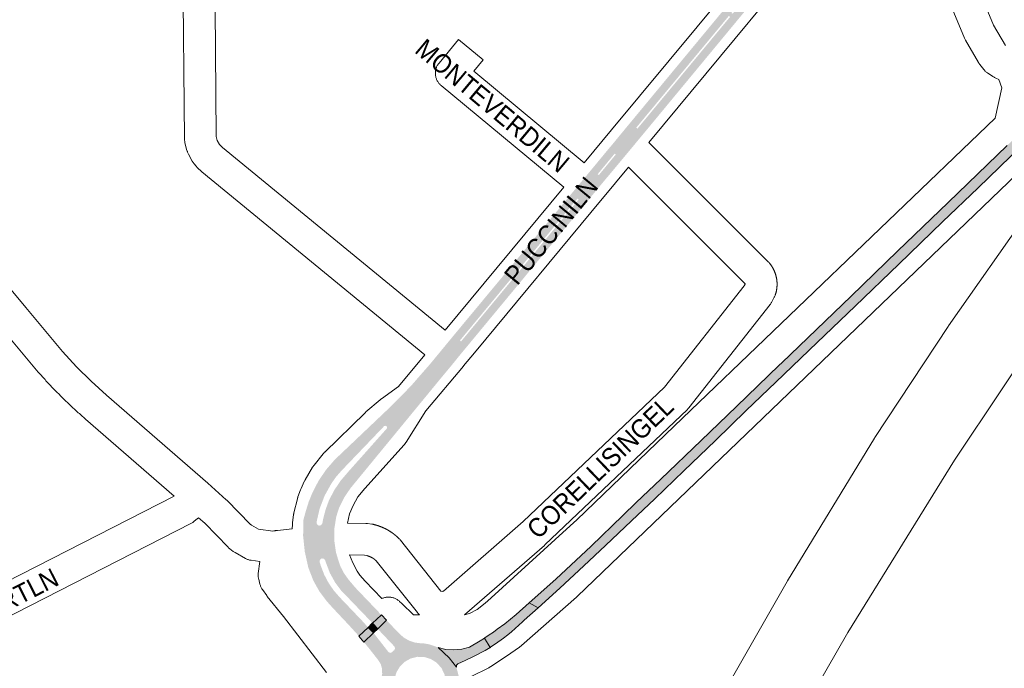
# Paper-space layout 'Layout1' of a CAD drawing. Header units: metres. Extents: x 123097 to 144122, y 392739 to 407589.
# Tile 449 of 510: x 138008 to 138410, y 398693 to 398958. Entities that reach past the tile are written whole.
import ezdxf
from ezdxf.enums import TextEntityAlignment as Align

# ---------------------------------------------------------------- set-up
doc = ezdxf.new("R2010")
doc.units = ezdxf.units.M
doc.header["$MEASUREMENT"] = 0
for name, color, linetype, lineweight in [('gs-anno-wegen algemeen tekst', 7, 'Continuous', 0), ('gs-knt-aanvullende hoofdweg', 7, 'Continuous', 0), ('gs-knt-autosnelweg', 7, 'Continuous', 0), ('gs-knt-wegen algemeen', 7, 'Continuous', 0), ('ir-ARC-asfalt-hoofdwegen-te inspecteren', 5, 'Continuous', 0), ('ir-ARC-fietspaden naastliggend- te inspecteren', 1, 'Continuous', 0)]:
    doc.layers.add(name, color=color, linetype=linetype, lineweight=lineweight)
doc.styles.add('Style-Arial', font='arial.ttf')

psp = doc.layouts.get("Layout1")

# ---------------------------------------------------------------- hatches: boundary and pattern name
at = {"layer": 'ir-ARC-asfalt-hoofdwegen-te inspecteren', "linetype": 'Continuous', "lineweight": 13}
h = psp.add_hatch(color=5, dxfattribs=at)
h.paths.add_polyline_path([(138242.321, 398887.033), (138236.965, 398891.476), (138242.746, 398898.444), (138248.389, 398905.276), (138250.466, 398907.725), (138253.279, 398911.164), (138254.71, 398912.891), (138258.852, 398917.891), (138343.527, 399020.092), (138346.691, 399023.911), (138349.863, 399027.987), (138352.627, 399032.349), (138354.958, 399036.957), (138355.331, 399037.891), (138356.535, 399041.653), (138356.552, 399041.707), (138357.262, 399044.346), (138357.783, 399047.02), (138361.072, 399046.545), (138360.868, 399045.158), (138360.626, 399043.775), (138361.18, 399043.636), (138361.439, 399045.043), (138361.658, 399046.461), (138364.706, 399046.021), (138364.58, 399045.25), (138363.455, 399040.326), (138361.878, 399035.528), (138359.862, 399030.897), (138358.401, 399027.901), (138355.541, 399023.821), (138353.401, 399021.081), (138348.933, 399015.683), (138331.982, 398995.206), (138331.329, 398994.417), (138313.902, 398973.366), (138310.792, 398969.608), (138290.096, 398944.606), (138286.643, 398940.436), (138269.292, 398919.467), (138262.949, 398911.801), (138255.82, 398903.239), (138252.822, 398899.639), (138244.974, 398890.233)])
h.paths.add_polyline_path([(138244.537, 398894.732), (138244.099, 398895.137), (138251.053, 398903.544), (138251.504, 398903.191)], flags=16)
h.paths.add_polyline_path([(138260.338, 398913.729), (138259.845, 398914.129), (138297.703, 398959.781), (138298.194, 398959.397)], flags=16)
h.paths.add_polyline_path([(138299.226, 398960.672), (138298.777, 398961.044), (138339.872, 399010.663), (138340.331, 399010.266)], flags=16)
h.paths.add_polyline_path([(138341.448, 399011.584), (138340.967, 399012.005), (138346.001, 399018.075), (138348.886, 399021.554), (138351.749, 399025.232), (138354.392, 399029.071), (138356.005, 399031.809), (138356.535, 399031.518), (138354.93, 399028.756), (138352.267, 399024.866), (138349.355, 399021.159), (138346.483, 399017.681)], flags=16)
for points in [[(138216.134, 398719.813), (138219.702, 398717.858), (138228.544, 398725.848), (138238.393, 398734.962), (138247.335, 398743.355), (138257.964, 398753.347), (138267.431, 398762.44), (138279.233, 398773.798), (138292.221, 398786.299), (138304.822, 398798.46), (138316.875, 398810.072), (138333.867, 398826.239), (138349.331, 398841.156), (138367.167, 398858.322), (138385.045, 398875.638), (138399.636, 398889.594), (138417.262, 398906.589), (138432.975, 398921.772), (138444.667, 398932.821), (138453.633, 398941.068), (138460.33, 398947.221), (138469.403, 398955.249), (138478.635, 398963.661), (138489.916, 398973.847), (138499.407, 398982.656), (138495.454, 398984.774), (138484.511, 398974.607), (138471.751, 398963.017), (138452.891, 398946.106), (138423.765, 398918.743), (138411.492, 398906.852), (138387.38, 398883.585), (138366.674, 398863.623), (138347.741, 398845.278), (138329.972, 398828.211), (138319.299, 398817.929), (138318.319, 398816.985), (138300.897, 398800.106), (138286.331, 398786.261), (138269.874, 398770.41), (138259.875, 398760.841), (138254.326, 398755.531), (138241.453, 398743.105), (138226.907, 398729.529)], [(138197.823, 398705.438), (138200.146, 398701.573), (138200.206, 398701.447), (138200.232, 398701.691), (138200.366, 398701.864), (138202.334, 398703.173), (138205.623, 398705.45), (138207.297, 398706.747), (138208.816, 398708.051), (138213.377, 398712.092), (138214.052, 398712.839), (138219.702, 398717.858), (138216.134, 398719.813), (138210.756, 398715.063), (138206.18, 398711.328), (138202.994, 398709.107), (138201.437, 398707.846), (138199.755, 398706.76), (138197.987, 398705.52), (138197.74, 398705.563)], [(138157.785, 398712.726), (138155.655, 398714.97), (138155.563, 398714.88), (138151.982, 398711.571), (138154.193, 398709.184)]]:
    psp.add_hatch(color=5, dxfattribs=at).paths.add_polyline_path(points, flags=0)
h = psp.add_hatch(color=5, dxfattribs=at)
h.paths.add_polyline_path([(138181.112, 398813.07), (138175.491, 398817.41), (138176.025, 398818.058), (138185.992, 398830.132), (138221.427, 398872.769), (138229.097, 398881.998), (138232.116, 398885.631), (138236.965, 398891.476), (138242.321, 398887.033), (138241.598, 398886.159), (138227.304, 398868.904), (138223.632, 398864.472), (138212.78, 398851.371), (138207.685, 398845.22), (138196.73, 398831.996), (138190.929, 398824.993), (138188.418, 398821.962), (138187.141, 398820.42), (138184.635, 398817.303)])
h.paths.add_polyline_path([(138188.201, 398826.719), (138187.739, 398827.102), (138235.817, 398885.144), (138236.316, 398884.777)], flags=16)
h = psp.add_hatch(color=5, dxfattribs=at)
h.paths.add_polyline_path([(138146.485, 398706.25), (138145.624, 398707.2), (138142.214, 398710.946), (138135.996, 398717.562), (138133.299, 398720.532), (138130.292, 398724.558), (138127.851, 398728.95), (138126.021, 398733.63), (138125.71, 398734.571), (138124.317, 398740.847), (138123.658, 398747.242), (138123.741, 398753.67), (138124.791, 398757.523), (138125.954, 398761.24), (138127.432, 398764.843), (138129.943, 398769.724), (138133.017, 398774.271), (138136.611, 398778.42), (138159.941, 398800.58), (138163.801, 398804.44), (138168.231, 398809.11), (138175.491, 398817.41), (138181.112, 398813.07), (138179.867, 398811.573), (138172.42, 398802.511), (138169.969, 398799.529), (138142.991, 398766.7), (138140.462, 398762.939), (138138.441, 398758.882), (138138.13, 398758.048), (138137.202, 398755.105), (138136.43, 398750.295), (138136.385, 398745.424), (138137.069, 398740.601), (138137.987, 398737.466), (138138.96, 398734.662), (138140.331, 398732.03), (138142.131, 398729.49), (138144.83, 398726.288), (138145.646, 398725.415), (138153.295, 398717.425), (138154.693, 398715.97), (138154.611, 398715.878), (138155.563, 398714.88), (138151.982, 398711.571), (138151.172, 398712.474), (138145.591, 398718.273), (138142.621, 398721.37), (138139.454, 398724.554), (138136.76, 398728.148), (138134.592, 398732.081), (138132.991, 398736.277), (138132.651, 398737.32), (138132.067, 398737.95), (138131.211, 398738.025), (138130.526, 398737.506), (138130.368, 398736.661), (138130.901, 398734.96), (138132.293, 398731.352), (138134.104, 398727.935), (138136.309, 398724.757), (138138.876, 398721.865), (138147.592, 398712.743), (138149.402, 398710.74), (138150.241, 398709.863)])
h.paths.add_polyline_path([(138130.191, 398751.42), (138130.001, 398751.46), (138129.305, 398751.997), (138129.14, 398752.86), (138130.413, 398758.378), (138132.442, 398763.665), (138135.189, 398768.618), (138137.177, 398771.448), (138139.469, 398774.039), (138156.811, 398792.14), (138157.46, 398792.257), (138157.943, 398791.807), (138157.87, 398791.151), (138142.081, 398773.42), (138139.018, 398769.849), (138136.387, 398765.949), (138134.222, 398761.772), (138132.879, 398758.1), (138131.871, 398754.323), (138131.511, 398752.37), (138131.038, 398751.636)], flags=16)
h = psp.add_hatch(color=5, dxfattribs=at)
h.paths.add_polyline_path([(138176.976, 398655.851), (138171.766, 398656.466), (138171.864, 398658.379), (138172.656, 398669.366), (138172.424, 398670.086), (138171.751, 398670.432), (138170.165, 398670.571), (138169.431, 398670.33), (138169.118, 398669.623), (138168.384, 398658.68), (138168.299, 398656.761), (138159.99, 398657.378), (138160.144, 398659.284), (138160.972, 398671.31), (138160.949, 398671.911), (138160.677, 398673.821), (138160.027, 398675.638), (138159.026, 398677.288), (138157.202, 398680.134), (138156.712, 398681.075), (138155.889, 398683.674), (138155.538, 398686.378), (138155.67, 398689.102), (138155.969, 398690.853), (138155.961, 398692.839), (138155.419, 398694.749), (138154.383, 398696.443), (138150.514, 398701.365), (138148.517, 398703.793), (138152.452, 398707.561), (138158.528, 398699.794), (138159.193, 398699.414), (138159.925, 398699.638), (138160.945, 398700.588), (138161.262, 398701.285), (138160.999, 398702.004), (138154.193, 398709.184), (138157.785, 398712.726), (138161.996, 398708.318), (138162.415, 398707.875), (138163.499, 398706.827), (138164.629, 398705.826), (138164.881, 398705.639), (138167.019, 398704.408), (138169.287, 398703.649), (138171.659, 398703.35), (138172.67, 398703.355), (138175.135, 398702.943), (138177.504, 398702.145), (138178.867, 398701.608), (138183.382, 398697.392), (138186.297, 398693.634), (138187.186, 398690.191), (138187.234, 398689.794), (138187.955, 398687.944), (138189.144, 398686.355), (138190.715, 398685.141), (138192.553, 398684.391), (138194.497, 398683.82), (138192.491, 398676.6), (138189.397, 398677.404), (138187.088, 398677.589), (138184.827, 398677.088), (138182.813, 398675.945), (138182.076, 398675.262), (138180.506, 398673.898), (138178.616, 398671.535), (138177.394, 398668.767), (138176.921, 398665.778), (138176.931, 398660.527), (138176.956, 398658.161), (138176.946, 398657.774)])
h.paths.add_polyline_path([(138171.92, 398676.919), (138169.328, 398677.135), (138166.862, 398677.962), (138164.662, 398679.35), (138162.851, 398681.326), (138161.602, 398683.697), (138160.999, 398686.309), (138161.08, 398688.988), (138161.84, 398691.558), (138163.23, 398693.85), (138165.24, 398695.803), (138167.694, 398697.156), (138170.418, 398697.812), (138173.219, 398697.725), (138175.897, 398696.902), (138178.263, 398695.4), (138180.196, 398693.242), (138181.474, 398690.642), (138182.001, 398687.794), (138181.739, 398684.909), (138180.707, 398682.202), (138178.981, 398679.875), (138176.889, 398678.329), (138174.49, 398677.325)], flags=16)
at = {"layer": 'ir-ARC-asfalt-hoofdwegen-te inspecteren', "linetype": 'Continuous', "lineweight": 13, "extrusion": (0, 0, -1)}
psp.add_hatch(color=5, dxfattribs=at).paths.add_polyline_path([(-138178.867, 398701.608), (-138183.382, 398697.392), (-138186.297, 398693.634), (-138186.311, 398694.422), (-138186.912, 398694.931), (-138189.865, 398696.244), (-138193.55, 398698.11), (-138198.11, 398700.377), (-138200.146, 398701.573), (-138197.823, 398705.438), (-138195.988, 398704.284), (-138191.681, 398701.741), (-138188.543, 398700.935), (-138185.317, 398700.642), (-138182.052, 398700.856)], flags=0)
at = {"layer": 'ir-ARC-fietspaden naastliggend- te inspecteren', "linetype": 'Continuous', "lineweight": 30}
psp.add_hatch(color=1, dxfattribs=at).paths.add_polyline_path([(138154.193, 398709.184), (138151.982, 398711.571), (138151.873, 398711.505), (138150.241, 398709.863), (138152.452, 398707.561)], flags=0)

# ---------------------------------------------------------------- linework, layer by layer
at = {"layer": 'gs-knt-aanvullende hoofdweg', "color": 7, "linetype": 'Continuous', "flags": 128}
for points in [[(138362.348, 399027.099), (138360.939, 399024.514), (138360.758, 399024.199), (138360.561, 399023.893), (138358.823, 399021.33), (138358.626, 399021.055), (138358.625, 399021.052), (138358.622, 399021.049), (138358.414, 399020.783), (138346.996, 399006.86), (138346.976, 399006.836), (138346.948, 399006.802), (138265.025, 398908.077)], [(138238.605, 398899.759), (138249.738, 398913.175), (138331.208, 399011.354)], [(138256.675, 398898.014), (138246.011, 398885.162), (138245.94, 398885.077), (138193.752, 398822.118), (138193.707, 398822.065), (138189.182, 398816.709), (138189.172, 398816.696), (138189.156, 398816.678), (138173.846, 398798.32), (138165.736, 398785.525), (138165.563, 398785.263), (138165.502, 398785.177), (138165.461, 398785.123), (138165.378, 398785.008), (138165.292, 398784.9), (138165.249, 398784.844), (138165.222, 398784.81), (138165.183, 398784.762), (138164.978, 398784.524), (138148.834, 398766.568), (138146.076, 398763.145), (138144.047, 398759.707), (138142.618, 398756.211), (138141.737, 398752.507)], [(138181.755, 398831.277), (138230.29, 398889.74)], [(138119.194, 398750.129), (138119.248, 398751.954), (138119.261, 398752.216), (138119.268, 398752.302), (138119.271, 398752.346), (138119.275, 398752.39), (138119.282, 398752.477), (138119.313, 398752.737), (138119.737, 398755.871), (138119.778, 398756.139), (138119.795, 398756.23), (138119.803, 398756.273), (138119.829, 398756.406), (138119.89, 398756.671), (138121.315, 398762.42), (138121.385, 398762.683), (138121.412, 398762.771), (138121.424, 398762.814), (138121.465, 398762.944), (138121.554, 398763.202), (138122.623, 398766.113), (138122.722, 398766.366), (138122.829, 398766.616), (138124.106, 398769.443), (138124.223, 398769.689), (138124.265, 398769.771), (138124.285, 398769.811), (138124.348, 398769.931), (138124.483, 398770.169), (138127.529, 398775.329), (138127.721, 398775.637), (138127.927, 398775.935), (138128.148, 398776.223), (138131.865, 398780.836), (138132.06, 398781.068), (138132.129, 398781.144), (138132.138, 398781.154), (138132.162, 398781.181), (138132.195, 398781.216), (138132.265, 398781.293), (138132.383, 398781.411), (138132.427, 398781.457), (138132.454, 398781.484), (138132.478, 398781.509), (138149.011, 398797.581), (138149.181, 398797.741), (138149.356, 398797.896), (138155.201, 398802.91), (138155.443, 398803.109), (138155.693, 398803.298), (138162.602, 398808.289), (138173.428, 398821.269)], [(138142.622, 398739.535), (138143.912, 398736.17), (138145.773, 398732.852), (138146.892, 398731.255), (138149.027, 398728.771), (138155.875, 398721.622)]]:
    psp.add_lwpolyline(points, dxfattribs=at)
at = {"layer": 'gs-knt-autosnelweg', "color": 7, "linetype": 'Continuous', "flags": 128}
for points in [[(139831.76, 400248.572), (139227.329, 399662.186), (139220.805, 399655.381), (139220.565, 399655.139), (138764.94, 399214.499), (138628.95, 399078.21), (138607.268, 399055.308), (138554.114, 398994.093), (138553.941, 398993.899), (138519.613, 398956.599), (138479.801, 398906.496), (138428.964, 398836.577), (138389.923, 398778.175), (138346.395, 398707.772), (138315.622, 398654.281), (138287.511, 398602.219), (138285.867, 398599.176)], [(138450.027, 398928.344), (138235.725, 398722.484), (138235.428, 398722.211), (138212.872, 398702.407), (138212.632, 398702.204), (138212.385, 398702.009), (138212.132, 398701.824), (138206.822, 398698.065), (138206.554, 398697.883), (138200.193, 398693.716), (138199.886, 398693.524), (138199.572, 398693.344), (138199.251, 398693.177), (138192.585, 398689.88)], [(138258.758, 398612.647), (138260.473, 398616.055), (138260.519, 398616.145), (138291.402, 398675.822), (138291.579, 398676.147), (138321.511, 398728.595), (138321.645, 398728.822), (138357.244, 398787.159), (138357.415, 398787.428), (138387.394, 398832.862), (138387.534, 398833.069), (138420.615, 398880.296)]]:
    psp.add_lwpolyline(points, dxfattribs=at)
at = {"layer": 'gs-knt-wegen algemeen', "color": 7, "linetype": 'Continuous', "flags": 128}
for points in [[(138367.496, 399039.62), (138368.655, 399039.086), (138368.895, 399038.97), (138369.129, 399038.843), (138369.359, 399038.708), (138369.583, 399038.563), (138369.8, 399038.409), (138370.011, 399038.246), (138370.789, 399037.62), (138371.003, 399037.44), (138371.208, 399037.252), (138371.406, 399037.055), (138371.595, 399036.849), (138371.774, 399036.636), (138371.945, 399036.415), (138372.106, 399036.187), (138373.217, 399034.539), (138373.358, 399034.32), (138373.49, 399034.096), (138373.613, 399033.867), (138373.727, 399033.633), (138373.832, 399033.395), (138405.929, 398956.043), (138410.783, 398947.684)], [(138189.62, 398714.915), (138191.628, 398715.555), (138194.758, 398717.187), (138197.346, 398719.152), (138198.991, 398720.605), (138232.808, 398751.363), (138235.538, 398753.847), (138275.348, 398792.079), (138406.517, 398918.053), (138409.324, 398930.472), (138408.096, 398933.875), (138406.906, 398934.341), (138406.637, 398934.453), (138406.373, 398934.578), (138406.114, 398934.714), (138405.863, 398934.862), (138405.618, 398935.02), (138403.407, 398936.525), (138403.181, 398936.686), (138402.963, 398936.856), (138402.752, 398937.035), (138402.549, 398937.223), (138402.354, 398937.42), (138402.167, 398937.624), (138401.989, 398937.837), (138400.317, 398939.924), (138400.169, 398940.116), (138400.028, 398940.314), (138399.894, 398940.517), (138399.768, 398940.725), (138394.452, 398949.879), (138394.313, 398950.131), (138394.185, 398950.389), (138394.069, 398950.653), (138362.348, 399027.099)], [(138173.428, 398821.269), (138082.263, 398896.041), (138082.09, 398896.188), (138081.923, 398896.34), (138080.579, 398897.61), (138080.376, 398897.809), (138080.183, 398898.017), (138079.999, 398898.234), (138078.972, 398899.496), (138078.788, 398899.733), (138078.615, 398899.978), (138078.453, 398900.232), (138078.304, 398900.492), (138076.751, 398903.344), (138076.628, 398903.58), (138076.515, 398903.822), (138076.412, 398904.068), (138076.32, 398904.317), (138076.237, 398904.571), (138076.165, 398904.827), (138075.352, 398907.971), (138075.28, 398908.281), (138075.223, 398908.594), (138075.182, 398908.91), (138075.156, 398909.227), (138075.145, 398909.545), (138074.541, 398979.978)], [(138087.557, 398980.486), (138088.158, 398910.457), (138088.57, 398908.865), (138089.45, 398907.247), (138089.828, 398906.783), (138090.696, 398905.963), (138181.755, 398831.277)], [(138265.025, 398908.077), (138313.92, 398859.179), (138314.14, 398858.948), (138314.349, 398858.707), (138314.441, 398858.593), (138314.531, 398858.479), (138314.621, 398858.364), (138314.709, 398858.248), (138314.796, 398858.131), (138314.882, 398858.013), (138314.966, 398857.894), (138315.049, 398857.774), (138315.131, 398857.653), (138315.211, 398857.532), (138315.29, 398857.409), (138315.368, 398857.286), (138315.445, 398857.162), (138315.52, 398857.037), (138315.594, 398856.912), (138315.666, 398856.785), (138315.737, 398856.658), (138315.807, 398856.53), (138315.875, 398856.401), (138315.942, 398856.271), (138316.008, 398856.141), (138316.072, 398856.01), (138316.135, 398855.879), (138316.196, 398855.746), (138316.256, 398855.613), (138316.314, 398855.48), (138316.371, 398855.346), (138316.427, 398855.211), (138316.481, 398855.075), (138316.533, 398854.94), (138316.584, 398854.803), (138316.634, 398854.666), (138316.682, 398854.528), (138316.729, 398854.39), (138316.774, 398854.252), (138316.818, 398854.113), (138316.86, 398853.973), (138316.901, 398853.833), (138316.94, 398853.693), (138316.978, 398853.552), (138317.014, 398853.411), (138317.048, 398853.269), (138317.081, 398853.127), (138317.113, 398852.985), (138317.143, 398852.842), (138317.171, 398852.699), (138317.198, 398852.556), (138317.224, 398852.412), (138317.247, 398852.268), (138317.27, 398852.124), (138317.291, 398851.98), (138317.31, 398851.835), (138317.327, 398851.691), (138317.343, 398851.546), (138317.358, 398851.401), (138317.371, 398851.255), (138317.382, 398851.11), (138317.392, 398850.965), (138317.4, 398850.819), (138317.407, 398850.674), (138317.412, 398850.528), (138317.415, 398850.382), (138317.417, 398850.236), (138317.417, 398850.09), (138317.416, 398849.945), (138317.413, 398849.799), (138317.409, 398849.653), (138317.403, 398849.508), (138317.395, 398849.362), (138317.386, 398849.216), (138317.376, 398849.071), (138317.363, 398848.926), (138317.35, 398848.781), (138317.334, 398848.636), (138317.317, 398848.491), (138317.299, 398848.346), (138317.279, 398848.202), (138317.257, 398848.058), (138317.234, 398847.914), (138317.209, 398847.77), (138317.183, 398847.627), (138317.155, 398847.484), (138317.126, 398847.341), (138317.095, 398847.198), (138317.063, 398847.056), (138317.029, 398846.914), (138316.993, 398846.773), (138316.956, 398846.632), (138316.918, 398846.491), (138316.878, 398846.351), (138316.836, 398846.211), (138316.793, 398846.072), (138316.749, 398845.933), (138316.703, 398845.795), (138316.609, 398845.536), (138316.504, 398845.281), (138316.389, 398845.031), (138316.263, 398844.786), (138315.142, 398842.714), (138315.004, 398842.473), (138314.857, 398842.238), (138314.699, 398842.009), (138314.533, 398841.787), (138281.366, 398799.63), (138281.168, 398799.39), (138280.959, 398799.16), (138280.739, 398798.94), (138222.536, 398743.534), (138222.318, 398743.336)], [(138141.737, 398752.507), (138149.329, 398752.327), (138149.557, 398752.318), (138149.785, 398752.3), (138150.012, 398752.275), (138151.794, 398752.044), (138152.019, 398752.011), (138152.242, 398751.97), (138152.464, 398751.921), (138152.557, 398751.899), (138152.65, 398751.876), (138152.743, 398751.853), (138152.834, 398751.83), (138152.927, 398751.806), (138153.02, 398751.781), (138153.112, 398751.757), (138153.203, 398751.732), (138153.295, 398751.706), (138153.388, 398751.68), (138153.479, 398751.654), (138153.57, 398751.627), (138153.662, 398751.6), (138153.754, 398751.573), (138153.845, 398751.545), (138153.936, 398751.517), (138154.027, 398751.488), (138154.118, 398751.459), (138154.209, 398751.429), (138154.299, 398751.4), (138154.39, 398751.369), (138154.48, 398751.339), (138154.571, 398751.308), (138154.66, 398751.277), (138154.75, 398751.245), (138154.84, 398751.213), (138154.93, 398751.18), (138155.019, 398751.147), (138155.109, 398751.114), (138155.198, 398751.08), (138155.287, 398751.046), (138155.376, 398751.012), (138155.465, 398750.977), (138155.554, 398750.941), (138155.642, 398750.905), (138155.73, 398750.87), (138155.819, 398750.833), (138155.907, 398750.796), (138155.995, 398750.759), (138156.082, 398750.722), (138156.17, 398750.684), (138156.257, 398750.645), (138156.345, 398750.607), (138156.431, 398750.568), (138156.518, 398750.528), (138156.605, 398750.488), (138156.692, 398750.448), (138156.778, 398750.408), (138156.864, 398750.367), (138156.95, 398750.325), (138157.036, 398750.283), (138157.121, 398750.242), (138157.207, 398750.199), (138157.292, 398750.156), (138157.378, 398750.113), (138157.462, 398750.07), (138157.547, 398750.026), (138157.632, 398749.982), (138157.716, 398749.937), (138157.8, 398749.892), (138157.884, 398749.847), (138157.968, 398749.801), (138158.052, 398749.755), (138158.134, 398749.709), (138158.218, 398749.662), (138158.301, 398749.614), (138158.384, 398749.567), (138158.466, 398749.519), (138158.548, 398749.471), (138158.63, 398749.422), (138158.713, 398749.373), (138158.794, 398749.324), (138158.875, 398749.274), (138158.957, 398749.224), (138159.038, 398749.174), (138159.118, 398749.123), (138159.199, 398749.072), (138159.28, 398749.021), (138159.36, 398748.969), (138159.439, 398748.917), (138159.519, 398748.865), (138159.599, 398748.812), (138159.678, 398748.758), (138159.757, 398748.705), (138159.836, 398748.651), (138159.914, 398748.597), (138159.993, 398748.542), (138160.07, 398748.488), (138160.148, 398748.433), (138160.226, 398748.377), (138160.304, 398748.321), (138160.38, 398748.265), (138160.457, 398748.209), (138160.534, 398748.152), (138160.611, 398748.094), (138160.686, 398748.037), (138160.763, 398747.979), (138160.838, 398747.921), (138160.914, 398747.862), (138160.988, 398747.804), (138161.064, 398747.745), (138161.138, 398747.685), (138161.213, 398747.625), (138161.286, 398747.566), (138161.36, 398747.505), (138161.434, 398747.444), (138161.508, 398747.383), (138161.58, 398747.322), (138161.653, 398747.26), (138161.726, 398747.198), (138161.798, 398747.136), (138161.87, 398747.073), (138161.942, 398747.01), (138162.013, 398746.947), (138162.085, 398746.883), (138162.155, 398746.82), (138162.226, 398746.755), (138162.296, 398746.691), (138162.367, 398746.626), (138162.436, 398746.561), (138162.505, 398746.496), (138162.575, 398746.43), (138162.644, 398746.364), (138162.712, 398746.298), (138162.78, 398746.231), (138162.849, 398746.164), (138162.917, 398746.097), (138162.984, 398746.03), (138163.152, 398745.855), (138163.313, 398745.673), (138163.468, 398745.486), (138180.003, 398724.678), (138180.448, 398724.563), (138180.742, 398724.585), (138181.047, 398724.714), (138213.665, 398753.066), (138271.423, 398808.048), (138303.955, 398849.4), (138304.392, 398850.206), (138304.39, 398850.22), (138304.386, 398850.236), (138304.382, 398850.253), (138304.378, 398850.269), (138304.373, 398850.285), (138304.368, 398850.301), (138304.361, 398850.317), (138304.356, 398850.331), (138256.675, 398898.014)], [(137994.01, 398860.017), (138010.25, 398840.595), (138025.313, 398822.593), (138031.026, 398816.414), (138037.003, 398810.489), (138043.231, 398804.83), (138084.657, 398768.804), (138084.716, 398768.752), (138092.252, 398762.037), (138092.429, 398761.874), (138092.599, 398761.704), (138101.971, 398752.018), (138102.574, 398751.563), (138105.361, 398749.994), (138111.246, 398749.204), (138111.64, 398749.272), (138112.115, 398749.353), (138112.201, 398749.367), (138112.398, 398749.396), (138112.431, 398749.4), (138112.517, 398749.41), (138113.225, 398749.486), (138119.194, 398750.129)], [(138070.928, 398763.489), (138034.687, 398795.006), (138034.263, 398795.375), (138033.84, 398795.746), (138033.419, 398796.118), (138032.998, 398796.491), (138032.578, 398796.865), (138032.16, 398797.241), (138031.742, 398797.617), (138031.325, 398797.995), (138030.91, 398798.374), (138030.495, 398798.753), (138030.081, 398799.134), (138029.669, 398799.516), (138029.257, 398799.9), (138028.847, 398800.284), (138028.438, 398800.67), (138028.017, 398801.067), (138027.61, 398801.455), (138027.204, 398801.844), (138026.798, 398802.234), (138026.394, 398802.625), (138025.991, 398803.017), (138025.589, 398803.41), (138025.189, 398803.805), (138024.789, 398804.2), (138024.39, 398804.597), (138023.993, 398804.994), (138023.596, 398805.393), (138023.2, 398805.792), (138022.806, 398806.193), (138022.413, 398806.595), (138022.021, 398806.998), (138021.63, 398807.402), (138021.605, 398807.427), (138021.216, 398807.832), (138020.827, 398808.238), (138020.439, 398808.645), (138020.053, 398809.054), (138019.667, 398809.463), (138019.283, 398809.873), (138018.9, 398810.285), (138018.517, 398810.697), (138018.137, 398811.11), (138017.757, 398811.525), (138017.378, 398811.94), (138017, 398812.357), (138016.624, 398812.775), (138016.249, 398813.193), (138015.874, 398813.613), (138015.501, 398814.033), (138015.385, 398814.168), (138004.379, 398827.323)], [(137958.27, 398705.981), (138070.928, 398763.489)], [(138080.946, 398754.673), (138080.761, 398754.506), (138080.521, 398754.308), (138079.022, 398753.136), (138078.772, 398752.95), (138078.513, 398752.776), (138078.246, 398752.615), (138077.972, 398752.467), (137957.92, 398691.184), (137876.565, 398649.654)], [(138133.235, 398691.386), (138115.573, 398714.255), (138109.012, 398722.513), (138108.89, 398722.672), (138108.773, 398722.834), (138106.985, 398725.393), (138106.825, 398725.634), (138106.823, 398725.637), (138106.821, 398725.641), (138106.671, 398725.888), (138106.532, 398726.145), (138106.404, 398726.408), (138106.288, 398726.676), (138106.184, 398726.95), (138106.093, 398727.228), (138106.014, 398727.51), (138105.493, 398729.548), (138105.425, 398729.841), (138105.371, 398730.137), (138105.33, 398730.435), (138105.304, 398730.735), (138105.291, 398731.036), (138105.292, 398731.336), (138105.308, 398731.637), (138105.336, 398731.937), (138105.919, 398736.783), (138102.39, 398737.256), (138102.085, 398737.304), (138101.783, 398737.367), (138101.484, 398737.444), (138101.189, 398737.535), (138100.899, 398737.64), (138100.614, 398737.758), (138100.334, 398737.89), (138100.062, 398738.035), (138095.807, 398740.432), (138095.558, 398740.579), (138095.315, 398740.738), (138095.08, 398740.907), (138093.724, 398741.93), (138093.525, 398742.086), (138093.332, 398742.25), (138093.146, 398742.422), (138092.967, 398742.6), (138083.41, 398752.477), (138080.946, 398754.673)], [(138222.318, 398743.336), (138189.62, 398714.915)], [(138171.262, 398714.96), (138171.213, 398715), (138170.984, 398715.207), (138170.764, 398715.424), (138170.555, 398715.652), (138170.357, 398715.889), (138153.532, 398737.062), (138153.482, 398737.108), (138153.431, 398737.154), (138153.38, 398737.2), (138153.329, 398737.246), (138153.277, 398737.291), (138153.226, 398737.336), (138153.173, 398737.38), (138153.12, 398737.424), (138153.067, 398737.468), (138153.014, 398737.511), (138152.96, 398737.554), (138152.906, 398737.596), (138152.852, 398737.638), (138152.797, 398737.679), (138152.742, 398737.721), (138152.687, 398737.761), (138152.632, 398737.802), (138152.576, 398737.841), (138152.519, 398737.881), (138152.463, 398737.92), (138152.406, 398737.958), (138152.349, 398737.996), (138152.292, 398738.034), (138152.234, 398738.071), (138152.176, 398738.108), (138152.118, 398738.145), (138152.06, 398738.181), (138152.001, 398738.216), (138151.942, 398738.251), (138151.883, 398738.286), (138151.823, 398738.32), (138151.764, 398738.354), (138151.703, 398738.387), (138151.643, 398738.42), (138151.582, 398738.452), (138151.522, 398738.484), (138151.461, 398738.515), (138151.4, 398738.546), (138151.338, 398738.577), (138151.276, 398738.607), (138151.214, 398738.636), (138151.152, 398738.665), (138151.09, 398738.694), (138151.027, 398738.722), (138150.964, 398738.75), (138150.901, 398738.777), (138150.838, 398738.803), (138150.775, 398738.829), (138150.711, 398738.855), (138150.647, 398738.88), (138150.583, 398738.905), (138150.519, 398738.929), (138150.454, 398738.953), (138150.39, 398738.976), (138150.325, 398738.999), (138150.26, 398739.022), (138150.195, 398739.043), (138150.13, 398739.065), (138150.065, 398739.085), (138149.999, 398739.106), (138149.933, 398739.126), (138149.868, 398739.145), (138149.801, 398739.164), (138149.736, 398739.182), (138148.678, 398739.319), (138142.622, 398739.535)], [(138155.875, 398721.622), (138156.108, 398721.726), (138156.401, 398721.841), (138156.699, 398721.941), (138157.002, 398722.026), (138157.308, 398722.097), (138157.617, 398722.153), (138157.929, 398722.194), (138158.243, 398722.22), (138158.557, 398722.231), (138158.872, 398722.226), (138159.185, 398722.206), (138159.498, 398722.172), (138159.808, 398722.122), (138160.116, 398722.057), (138160.42, 398721.977), (138160.721, 398721.883), (138161.016, 398721.775), (138161.305, 398721.652), (138161.588, 398721.515), (138161.865, 398721.365), (138162.134, 398721.202), (138162.394, 398721.026), (138162.646, 398720.838), (138162.888, 398720.637), (138163.121, 398720.425), (138164.002, 398719.582), (138168.834, 398714.96), (138171.262, 398714.96)]]:
    psp.add_lwpolyline(points, dxfattribs=at)
psp.add_lwpolyline([(138230.29, 398889.74), (138180.071, 398931.36), (138179.837, 398931.563), (138179.613, 398931.777), (138179.4, 398932.002), (138179.197, 398932.236), (138179.006, 398932.48), (138178.827, 398932.733), (138178.66, 398932.994), (138178.506, 398933.263), (138178.364, 398933.538), (138178.236, 398933.82), (138178.121, 398934.108), (138178.02, 398934.401), (138177.934, 398934.699), (138177.861, 398935), (138177.803, 398935.304), (138177.76, 398935.611), (138177.731, 398935.92), (138177.717, 398936.229), (138177.717, 398936.539), (138177.732, 398936.848), (138177.762, 398937.157), (138177.807, 398937.463), (138177.866, 398937.767), (138177.94, 398938.069), (138178.028, 398938.366), (138178.13, 398938.658), (138178.245, 398938.946), (138178.375, 398939.227), (138178.517, 398939.502), (138178.672, 398939.771), (138178.84, 398940.031), (138179.021, 398940.283), (138179.213, 398940.526), (138187.209, 398950.174, -0.3852639), (138187.222, 398950.176), (138197.232, 398941.88, -0.3852621), (138197.234, 398941.867), (138193.391, 398937.23), (138238.605, 398899.759)], format="xyb", dxfattribs=at)
at = {"layer": 'ir-ARC-asfalt-hoofdwegen-te inspecteren', "color": 5, "linetype": 'Continuous', "lineweight": 13}
psp.add_lwpolyline([(138411.492, 398906.852), (138387.38, 398883.585), (138366.674, 398863.623), (138347.741, 398845.278), (138329.972, 398828.211), (138319.299, 398817.929), (138318.319, 398816.985), (138300.897, 398800.106), (138286.331, 398786.261), (138269.874, 398770.41), (138259.875, 398760.841), (138254.326, 398755.531), (138241.453, 398743.105), (138226.907, 398729.529), (138216.134, 398719.813), (138219.702, 398717.858), (138228.544, 398725.848), (138238.393, 398734.962), (138247.335, 398743.355), (138257.964, 398753.347), (138267.431, 398762.44), (138279.233, 398773.798), (138292.221, 398786.299), (138304.822, 398798.46), (138316.875, 398810.072), (138333.867, 398826.239), (138349.331, 398841.156), (138367.167, 398858.322), (138385.045, 398875.638), (138399.636, 398889.594), (138417.262, 398906.589)], dxfattribs=at)
at = {"layer": 'ir-ARC-asfalt-hoofdwegen-te inspecteren', "color": 5, "linetype": 'Continuous', "lineweight": 13, "flags": 128}
for points in [[(138197.823, 398705.438), (138200.146, 398701.573), (138200.206, 398701.447), (138200.232, 398701.691), (138200.366, 398701.864), (138202.334, 398703.173), (138205.623, 398705.45), (138207.297, 398706.747), (138208.816, 398708.051), (138213.377, 398712.092), (138214.052, 398712.839), (138219.702, 398717.858), (138216.134, 398719.813), (138210.756, 398715.063), (138206.18, 398711.328), (138202.994, 398709.107), (138201.437, 398707.846), (138199.755, 398706.76), (138197.987, 398705.52), (138197.74, 398705.563)], [(138146.485, 398706.25), (138148.517, 398703.793), (138152.452, 398707.561), (138150.241, 398709.863)]]:
    psp.add_lwpolyline(points, close=True, dxfattribs=at)
at = {"layer": 'ir-ARC-asfalt-hoofdwegen-te inspecteren', "color": 5, "linetype": 'Continuous', "lineweight": 13}
for points in [[(138157.785, 398712.726), (138155.655, 398714.97), (138155.563, 398714.88), (138151.982, 398711.571), (138154.193, 398709.184)], [(138178.867, 398701.608), (138183.382, 398697.392), (138186.297, 398693.634), (138186.311, 398694.422), (138186.912, 398694.931), (138189.865, 398696.244), (138193.55, 398698.11), (138198.11, 398700.377), (138200.146, 398701.573), (138197.823, 398705.438), (138195.988, 398704.284), (138191.681, 398701.741), (138188.543, 398700.935), (138185.317, 398700.642), (138182.052, 398700.856)]]:
    psp.add_lwpolyline(points, close=True, dxfattribs=at)
at = {"layer": 'ir-ARC-asfalt-hoofdwegen-te inspecteren', "color": 5, "linetype": 'Continuous', "lineweight": 13, "extrusion": (0, 0, -1)}
psp.add_solid([(-138146.485, 398706.25), (-138148.517, 398703.793), (-138150.241, 398709.863), (-138152.452, 398707.561)], dxfattribs=at)
at = {"layer": 'ir-ARC-fietspaden naastliggend- te inspecteren', "color": 1, "linetype": 'Continuous', "lineweight": 30}
psp.add_lwpolyline([(138154.193, 398709.184), (138151.982, 398711.571), (138151.873, 398711.505), (138150.241, 398709.863), (138152.452, 398707.561)], close=True, dxfattribs=at)

# ---------------------------------------------------------------- texts
at = {"layer": 'gs-anno-wegen algemeen tekst', "color": 7, "style": 'Style-Arial', "width": 0.909091}
for s, rotation, p in [('MONTEVERDILN', 320.0059, (138201.038, 398923.096)), ('PUCCINILN', 50.4042, (138225.011, 398872.006)), ('CORELLISINGEL', 43.78694, (138245.1, 398775.167)), ('BURG. R VD VOORTLN', 26.975, (137975.002, 398706.665))]:
    psp.add_text(s, height=7.7, rotation=rotation, dxfattribs=at).set_placement(p, align=Align.MIDDLE_CENTER)

doc.saveas('drawing.dxf')
